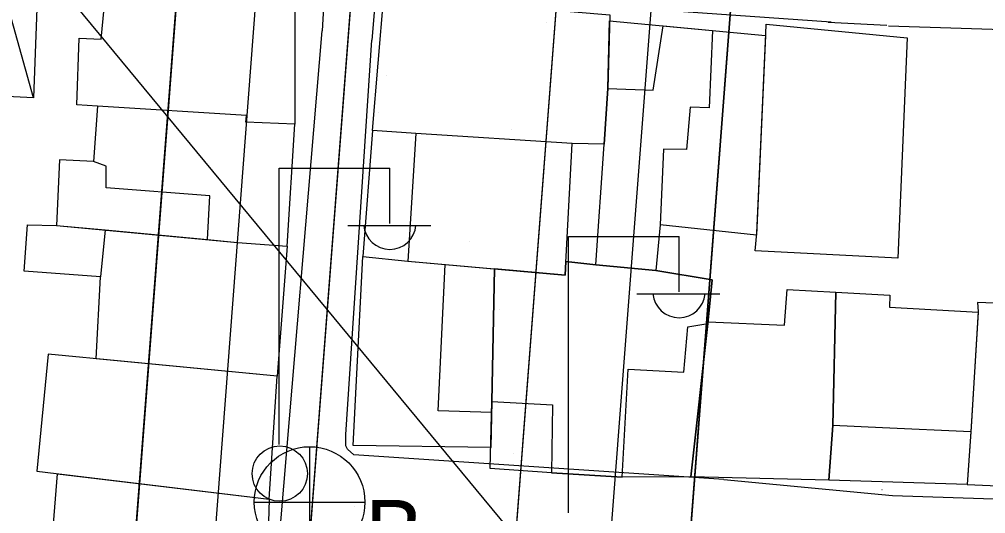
# Model space of a CAD drawing. Extents: x 417997 to 421451, y 4451742 to 4455216.
# Drawn here: x 420164.6 to 420225.7, y 4453002.7 to 4453034 of the extents above; entities that cross this region are included whole.
import ezdxf

# ---------------------------------------------------------------- set-up
doc = ezdxf.new("R2010")
doc.units = 0
for name, color, linetype in [('ADAKENARI', 7, 'Continuous'), ('B_Mesken', 7, 'Continuous'), ('B_Sundurma', 7, 'Continuous'), ('B_Teras', 7, 'Continuous'), ('Default', 7, 'Continuous'), ('KALDIRIM', 7, 'Continuous'), ('PL_AYA_PARK_DINLENME', 7, 'Continuous'), ('PL_TİCK', 7, 'Continuous'), ('PL_TURZM', 7, 'Continuous'), ('S_Elektrik_Diregi', 7, 'Continuous'), ('S_Rogar_Kapagi_Buski', 7, 'Continuous'), ('SN_3_DERECE_KAYNAK_KORUMA', 7, 'Continuous'), ('TR_PARKALANI', 7, 'Continuous'), ('TR_TİC_TURIZM_K', 7, 'Continuous'), ('TR_TİCK', 7, 'Continuous'), ('Yol_Sose', 7, 'Continuous')]:
    doc.layers.add(name, color=color, linetype=linetype)

# ---------------------------------------------------------------- blocks, each defined once
blk = doc.blocks.new('POINT_DISPLAY')
at = {"layer": 'Default'}
blk.add_line((0, 0), (0, 0), dxfattribs=at)

msp = doc.modelspace()

# ---------------------------------------------------------------- linework, layer by layer
at = {"layer": 'ADAKENARI'}
for p, q in [((420181.47, 4453125.592), (420170.856, 4452987.146)), ((420181.47, 4453125.592), (420170.856, 4452987.146)), ((420192.37, 4453123.859), (420181.824, 4452986.305)), ((420192.37, 4453123.859), (420181.824, 4452986.305)), ((420186.833, 4452881.585), (420205.203, 4453121.183)), ((420186.833, 4452881.585), (420205.203, 4453121.183)), ((420199.108, 4452897.795), (420215.587, 4453112.727)), ((420199.108, 4452897.795), (420215.587, 4453112.727))]:
    msp.add_line(p, q, dxfattribs=at)
at = {"layer": 'B_Mesken'}
for points in [[(420182.02, 4453035.608), (420182.018, 4453027.357), (420178.936, 4453027.499), (420178.965, 4453027.921), (420169.543, 4453028.498), (420168.234, 4453028.577), (420168.385, 4453032.795), (420169.779, 4453032.742), (420170.161, 4453036.676)], [(420186.951, 4453026.956), (420187.655, 4453035.505), (420201.96, 4453034.271), (420201.842, 4453029.626), (420201.603, 4453026.107), (420199.585, 4453026.134), (420189.695, 4453026.769)], [(420201.951, 4453033.904), (420211.821, 4453032.973), (420211.248, 4453020.348), (420205.144, 4453020.999), (420204.873, 4453018.101), (420201.084, 4453018.47), (420201.603, 4453026.107), (420201.842, 4453029.626)], [(420211.825, 4453033.077), (420211.866, 4453033.696), (420220.788, 4453032.821), (420220.195, 4453018.879), (420211.16, 4453019.351), (420211.258, 4453020.459)], [(420178.401, 4453019.88), (420181.537, 4453019.646), (420182.018, 4453027.357), (420178.936, 4453027.499), (420178.965, 4453027.921), (420169.543, 4453028.498), (420169.284, 4453025.005), (420167.142, 4453025.111), (420166.952, 4453020.956)], [(420189.695, 4453026.769), (420186.951, 4453026.956), (420186.333, 4453018.982), (420189.173, 4453018.704), (420199.127, 4453017.818), (420199.127, 4453017.818), (420199.585, 4453026.134)], [(420181.537, 4453019.646), (420180.916, 4453011.419), (420169.452, 4453012.52), (420169.722, 4453017.703), (420164.891, 4453018.055), (420165.118, 4453021.003), (420166.952, 4453020.956), (420170.03, 4453020.667), (420176.508, 4453020.058), (420178.401, 4453019.88)], [(420194.427, 4453006.908), (420185.725, 4453007.02), (420186.333, 4453018.982), (420189.173, 4453018.704), (420194.667, 4453018.215), (420194.495, 4453009.821)], [(420207.097, 4453005.051), (420202.735, 4453005.031), (420198.261, 4453005.292), (420194.395, 4453005.577), (420194.495, 4453009.821), (420194.667, 4453018.215), (420199.127, 4453017.818), (420199.174, 4453018.668), (420201.084, 4453018.47), (420204.873, 4453018.101), (420208.433, 4453017.52), (420208.168, 4453014.741)], [(420208.179, 4453014.86), (420213.013, 4453014.643), (420213.187, 4453016.894), (420216.274, 4453016.725), (420216.065, 4453008.301), (420215.832, 4453004.834), (420207.097, 4453005.051), (420208.168, 4453014.741)], [(420224.809, 4453007.895), (420224.575, 4453004.565), (420215.832, 4453004.834), (420216.065, 4453008.301), (420216.274, 4453016.725), (420219.685, 4453016.538), (420219.656, 4453015.787), (420225.263, 4453015.464), (420224.809, 4453007.895)], [(420224.575, 4453004.565), (420233.85, 4453004.165), (420234.58, 4453015.071), (420231.999, 4453015.182), (420232.121, 4453015.805), (420225.237, 4453016.089), (420225.266, 4453015.517), (420224.831, 4453008.201)], [(420166.411, 4453012.812), (420165.709, 4453005.401), (420180.414, 4453003.63), (420180.916, 4453011.419)], [(420180.414, 4453003.63), (420180.171, 4452995.689), (420178.601, 4452995.785), (420167.185, 4452996.843), (420167.632, 4453000.949), (420166.67, 4453001.026), (420167.011, 4453005.244)]]:
    msp.add_lwpolyline(points, close=True, dxfattribs=at)
at = {"layer": 'B_Sundurma'}
msp.add_line((420165.5, 4453029.022), (420163.229, 4453037.134), dxfattribs=at)
msp.add_lwpolyline([(420163.872, 4453037.145), (420165.777, 4453036.963), (420165.5, 4453029.022), (420163.372, 4453029.138), (420163.382, 4453029.296), (420162.709, 4453029.336), (420163.229, 4453037.134)], close=True, dxfattribs=at)
at = {"layer": 'B_Teras'}
for points in [[(420205.34, 4453033.584), (420208.466, 4453033.289), (420208.247, 4453028.399), (420207.05, 4453028.446), (420206.816, 4453025.765), (420205.365, 4453025.774), (420205.144, 4453020.999), (420204.873, 4453018.101), (420201.084, 4453018.47), (420201.603, 4453026.107), (420201.842, 4453029.626), (420204.713, 4453029.508)], [(420199.127, 4453017.818), (420199.585, 4453026.134), (420189.695, 4453026.769), (420189.173, 4453018.704)], [(420176.508, 4453020.058), (420176.656, 4453022.821), (420170.096, 4453023.337), (420170.091, 4453024.695), (420169.284, 4453025.005), (420167.142, 4453025.111), (420166.952, 4453020.956)], [(420170.03, 4453020.667), (420169.722, 4453017.703), (420164.891, 4453018.055), (420165.118, 4453021.003), (420166.952, 4453020.956)], [(420194.479, 4453009.125), (420191.098, 4453009.23), (420191.549, 4453018.493), (420194.667, 4453018.215), (420194.495, 4453009.821)], [(420208.168, 4453014.741), (420208.433, 4453017.52), (420204.873, 4453018.101), (420201.084, 4453018.47), (420199.174, 4453018.668), (420199.127, 4453017.818), (420194.667, 4453018.215), (420194.495, 4453009.821), (420198.33, 4453009.611), (420198.261, 4453005.292), (420202.735, 4453005.031), (420203.132, 4453011.868), (420206.638, 4453011.674), (420206.903, 4453014.541)], [(420219.313, 4453016.558), (420219.685, 4453016.538), (420219.656, 4453015.787), (420225.263, 4453015.464), (420224.809, 4453007.895), (420219.224, 4453008.154), (420216.065, 4453008.301), (420216.274, 4453016.725)]]:
    msp.add_lwpolyline(points, close=True, dxfattribs=at)
at = {"layer": 'KALDIRIM'}
for p, q in [((420186.475, 4453125.454), (420175.841, 4452986.764)), ((420186.475, 4453125.454), (420175.841, 4452986.764)), ((420194.123, 4452898.178), (420210.756, 4453115.128)), ((420194.123, 4452898.178), (420210.756, 4453115.128))]:
    msp.add_line(p, q, dxfattribs=at)
at = {"layer": 'PL_AYA_PARK_DINLENME'}
for points in [[(420192.37, 4453123.859), (420181.824, 4452986.305), (420179.377, 4452954.397), (420173.859, 4452882.422)], [(420192.37, 4453123.859), (420181.824, 4452986.305), (420179.377, 4452954.397), (420173.859, 4452882.422)], [(420181.7, 4452785.389), (420186.832, 4452881.578), (420205.203, 4453121.183)], [(420181.7, 4452785.389), (420186.832, 4452881.578), (420205.203, 4453121.183)]]:
    msp.add_lwpolyline(points, dxfattribs=at)
at = {"layer": 'PL_TİCK'}
msp.add_lwpolyline([(420276.063, 4452881.677), (420276.585, 4452890.163), (420280.842, 4452959.335), (420282.066, 4452979.301), (420284.652, 4453021.253), (420285.882, 4453041.215), (420287.884, 4453073.737), (420279.7, 4453088.472), (420225.149, 4453117.944), (420215.587, 4453112.727), (420199.108, 4452897.795), (420198.458, 4452889.32), (420230.303, 4452886.183), (420276.063, 4452881.677)], dxfattribs=at)
msp.add_lwpolyline([(420276.063, 4452881.677), (420276.585, 4452890.163), (420280.842, 4452959.335), (420282.066, 4452979.301), (420284.652, 4453021.253), (420285.882, 4453041.215), (420287.884, 4453073.737), (420279.7, 4453088.472), (420225.149, 4453117.944), (420215.587, 4453112.727), (420199.108, 4452897.795), (420198.458, 4452889.32), (420230.303, 4452886.183), (420276.063, 4452881.677)], dxfattribs=at)
at = {"layer": 'PL_TURZM'}
msp.add_lwpolyline([(420122.385, 4453139.616), (420122.155, 4453136.102), (420112.644, 4452990.729), (420110.555, 4452958.797), (420098.013, 4452767.094), (420102.536, 4452763.323), (420152.372, 4452775.841), (420157.488, 4452782.052), (420162.88, 4452883.118), (420168.41, 4452955.237), (420170.856, 4452987.146), (420181.47, 4453125.592), (420181.739, 4453129.098), (420177.198, 4453134.956), (420127.635, 4453143.733), (420122.385, 4453139.616)], dxfattribs=at)
msp.add_lwpolyline([(420122.385, 4453139.616), (420122.155, 4453136.102), (420112.644, 4452990.729), (420110.555, 4452958.797), (420098.013, 4452767.094), (420102.536, 4452763.323), (420152.372, 4452775.841), (420157.488, 4452782.052), (420162.88, 4452883.118), (420168.41, 4452955.237), (420170.856, 4452987.146), (420181.47, 4453125.592), (420181.739, 4453129.098), (420177.198, 4453134.956), (420127.635, 4453143.733), (420122.385, 4453139.616)], dxfattribs=at)
at = {"layer": 'S_Elektrik_Diregi'}
for p, q in [((420181.04, 4453007.087), (420181.04, 4453024.587)), ((420181.04, 4453024.587), (420188.04, 4453024.587)), ((420188.04, 4453021.087), (420188.04, 4453024.587)), ((420185.38, 4453020.947), (420190.63, 4453020.947)), ((420199.341, 4453002.759), (420199.341, 4453020.259)), ((420199.341, 4453020.259), (420206.341, 4453020.259)), ((420206.341, 4453016.759), (420206.341, 4453020.259)), ((420203.681, 4453016.619), (420208.931, 4453016.619))]:
    msp.add_line(p, q, dxfattribs=at)
msp.add_circle((420181.076, 4453005.252), 1.75, dxfattribs=at)
for centre in [(420188.041, 4453021.1), (420206.342, 4453016.772)]:
    msp.add_arc(centre, 1.658, 184.83843, 355.14641, dxfattribs=at)
at = {"layer": 'S_Rogar_Kapagi_Buski'}
for p, q in [((420182.962, 4453006.954), (420182.962, 4452999.954)), ((420179.462, 4453003.454), (420186.462, 4453003.454))]:
    msp.add_line(p, q, dxfattribs=at)
msp.add_circle((420182.962, 4453003.454), 3.5, dxfattribs=at)
at = {"layer": 'SN_3_DERECE_KAYNAK_KORUMA'}
msp.add_line((420213.215, 4452980.454), (420010.573, 4453225.257), dxfattribs=at)
msp.add_line((420213.215, 4452980.454), (420010.573, 4453225.257), dxfattribs=at)
at = {"layer": 'TR_TİC_TURIZM_K'}
msp.add_lwpolyline([(420127.635, 4453143.733), (420122.385, 4453139.616), (420122.155, 4453136.102), (420112.644, 4452990.729), (420110.555, 4452958.797), (420098.013, 4452767.094), (420102.536, 4452763.323), (420152.372, 4452775.841), (420157.488, 4452782.052), (420162.88, 4452883.118), (420168.41, 4452955.237), (420170.856, 4452987.146), (420181.47, 4453125.592), (420181.739, 4453129.098), (420177.198, 4453134.956), (420127.635, 4453143.733)], dxfattribs=at)
msp.add_lwpolyline([(420127.635, 4453143.733), (420122.385, 4453139.616), (420122.155, 4453136.102), (420112.644, 4452990.729), (420110.555, 4452958.797), (420098.013, 4452767.094), (420102.536, 4452763.323), (420152.372, 4452775.841), (420157.488, 4452782.052), (420162.88, 4452883.118), (420168.41, 4452955.237), (420170.856, 4452987.146), (420181.47, 4453125.592), (420181.739, 4453129.098), (420177.198, 4453134.956), (420127.635, 4453143.733)], dxfattribs=at)
at = {"layer": 'TR_TİCK'}
msp.add_lwpolyline([(420276.063, 4452881.677), (420276.585, 4452890.163), (420280.842, 4452959.335), (420282.066, 4452979.301), (420284.652, 4453021.253), (420285.882, 4453041.215), (420287.884, 4453073.737), (420279.7, 4453088.472), (420225.149, 4453117.944), (420215.587, 4453112.727), (420199.108, 4452897.795), (420198.458, 4452889.32), (420230.303, 4452886.183), (420276.063, 4452881.677)], dxfattribs=at)
msp.add_lwpolyline([(420276.063, 4452881.677), (420276.585, 4452890.163), (420280.842, 4452959.335), (420282.066, 4452979.301), (420284.652, 4453021.253), (420285.882, 4453041.215), (420287.884, 4453073.737), (420279.7, 4453088.472), (420225.149, 4453117.944), (420215.587, 4453112.727), (420199.108, 4452897.795), (420198.458, 4452889.32), (420230.303, 4452886.183), (420276.063, 4452881.677)], dxfattribs=at)
at = {"layer": 'Yol_Sose'}
for points in [[(420184.032, 4453038.088), (420183.761, 4453033.275)], [(420215.968, 4453033.814), (420198.475, 4453035.032), (420187.935, 4453035.816), (420187.73, 4453035.777), (420187.419, 4453035.594), (420187.1, 4453034.944), (420186.902, 4453032.688)], [(420215.776, 4453033.824), (420219.493, 4453033.631)], [(420219.493, 4453033.631), (420219.502, 4453033.631)], [(420147.914, 4453032.073), (420146.204, 4453004.726), (420145.419, 4452992.593), (420145.903, 4452983.909), (420146.187, 4452983.164), (420146.605, 4452982.351), (420147.406, 4452981.643), (420148.427, 4452981.249), (420178.907, 4452978.917), (420179.454, 4452979.289), (420179.654, 4452979.817), (420179.724, 4452980.588), (420180.985, 4453000.459), (420183.761, 4453033.275)], [(420219.848, 4453003.874), (420230.73, 4453003.498), (420245.416, 4453002.878), (420260.017, 4453002.107), (420274.199, 4453001.502), (420284.032, 4453000.967), (420287.535, 4453000.837), (420288.4, 4453000.903), (420288.77, 4453001.05), (420289.196, 4453001.489), (420289.389, 4453001.915), (420290.4, 4453013.21), (420291.589, 4453024.639), (420292.116, 4453029.173), (420292.135, 4453029.764), (420292.091, 4453030.496), (420291.96, 4453030.965), (420291.721, 4453031.199), (420291.188, 4453031.355), (420276.631, 4453031.892), (420256.045, 4453032.645), (420238.654, 4453032.954), (420219.6, 4453033.555)], [(420209.177, 4453004.878), (420185.756, 4453006.436), (420185.365, 4453006.806), (420185.263, 4453007.018), (420185.256, 4453007.735), (420186.902, 4453032.688)], [(420209.177, 4453004.878), (420219.179, 4453003.937)], [(420219.179, 4453003.937), (420219.848, 4453003.874)], [(420219.191, 4453004.23), (420219.182, 4453004.231)]]:
    msp.add_lwpolyline(points, dxfattribs=at)

# ---------------------------------------------------------------- block references
at = {"layer": 'TR_PARKALANI', "xscale": 0.1, "yscale": 0.10000000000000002}
for p in [(420197.945, 4453033.79), (420197.945, 4453033.79), (420187.844, 4453030.42), (420187.844, 4453030.42), (420187.317, 4453028.083), (420187.317, 4453028.083), (420195.742, 4453027.036), (420195.742, 4453027.036), (420189.349, 4453020.266), (420189.349, 4453020.266), (420193.102, 4453019.929), (420193.102, 4453019.929), (420187.092, 4453019.044), (420187.092, 4453019.044), (420186.565, 4453016.707), (420186.565, 4453016.707), (420194.99, 4453015.66), (420194.99, 4453015.66), (420187.28, 4453011.993), (420187.28, 4453011.993), (420191.033, 4453011.655), (420191.033, 4453011.655), (420195.876, 4453006.525), (420195.876, 4453006.525), (420185.776, 4453003.155), (420185.776, 4453003.155)]:
    msp.add_blockref('POINT_DISPLAY', p, dxfattribs=at)

# ---------------------------------------------------------------- texts
at = {"layer": 'S_Rogar_Kapagi_Buski'}
msp.add_text('B', height=4.2, dxfattribs=at).set_placement((420186.462, 4452999.39))

doc.saveas('drawing.dxf')
